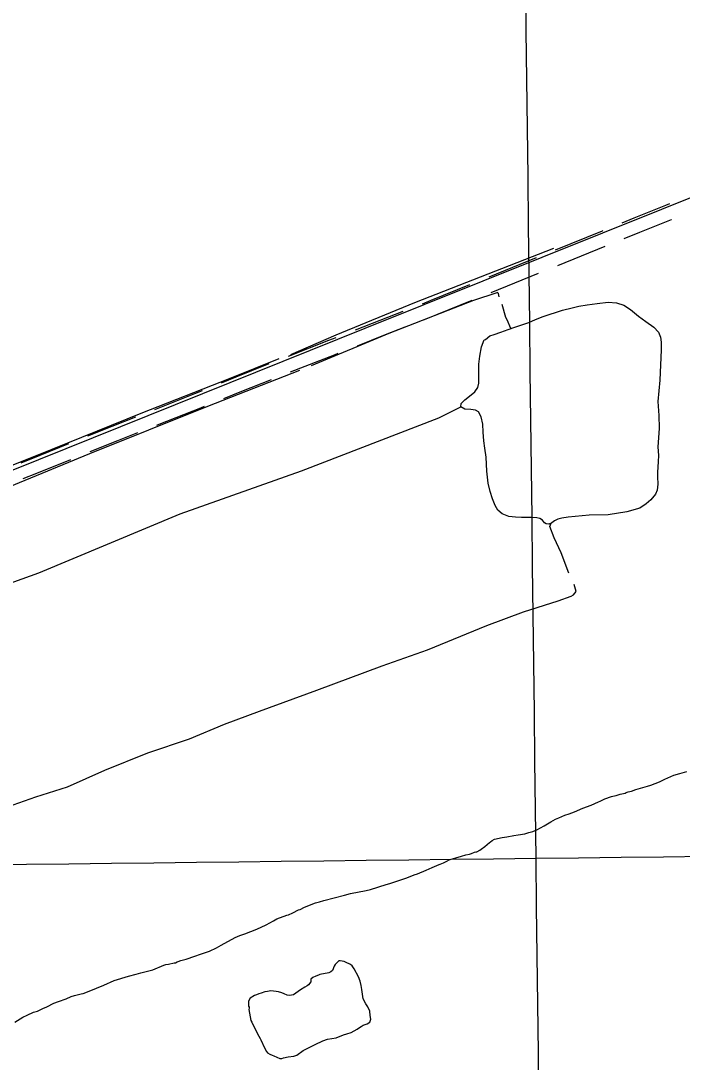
# Model space of a CAD drawing. Extents: x 3694830 to 3732949, y 415201 to 440970.
# Drawn here: x 3708495 to 3709783, y 432463 to 434490 of the extents above; entities that cross this region are included whole.
import ezdxf

# ---------------------------------------------------------------- set-up
doc = ezdxf.new("R2010")
doc.units = 0
for name, color, linetype in [('V-GRID-MAJR', 7, 'Continuous'), ('V-RIVR-EDGE', 7, 'Continuous'), ('V-ROAD-CNTR', 7, 'Continuous'), ('V-SITE-VEGE', 7, 'Continuous'), ('V-TOPO-SHOR', 7, 'Continuous')]:
    doc.layers.add(name, color=color, linetype=linetype)

msp = doc.modelspace()

# ---------------------------------------------------------------- linework, layer by layer
at = {"layer": 'V-GRID-MAJR'}
for points in [[(3709640.947, 420742.549), (3709569.5810000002, 426799.866), (3709498.1780000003, 432860.268), (3709426.776, 438920.675), (3709426.74, 438923.75200000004)], [(3698914.333, 432737.11), (3704206.2600000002, 432798.304), (3709498.1780000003, 432860.268), (3714790.0870000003, 432923.001), (3720081.987, 432986.504), (3725373.878, 433050.776), (3730665.759, 433115.819), (3730665.7600000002, 433115.819)]]:
    msp.add_spline(points, degree=3, dxfattribs=at)
at = {"layer": 'V-RIVR-EDGE'}
msp.add_spline([(3709416.4086940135, 438923.6291086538), (3709424.1988316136, 438904.773695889), (3709441.498636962, 438869.1463758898), (3709450.7660893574, 438855.7792566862), (3709471.7321975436, 438831.06085562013), (3709491.087835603, 438809.1770253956), (3709508.821004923, 438785.2753580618), (3709539.0005717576, 438725.3540020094), (3709552.28670034, 438701.86770073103), (3709586.928306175, 438647.59648856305), (3709593.765555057, 438632.61789934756), (3709609.475887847, 438608.31686410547), (3709646.122332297, 438547.166407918), (3709660.20819658, 438520.03880090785), (3709671.883855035, 438499.3870704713), (3709677.9163687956, 438486.02795034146), (3709685.161984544, 438472.6658305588), (3709701.6760525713, 438446.3409589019), (3709741.55843554, 438385.58687097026), (3709764.533381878, 438355.60669520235), (3709775.0079369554, 438339.81037237), (3709795.1513121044, 438309.4328284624), (3709809.2401760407, 438283.5183234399), (3709836.622167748, 438236.9480884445), (3709866.8267316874, 438187.1359156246), (3709888.979944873, 438151.90096434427), (3709906.3017476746, 438125.1697255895), (3709922.819815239, 438100.46232324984), (3709934.914839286, 438085.8751028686), (3709970.7825456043, 438036.85766632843), (3709995.37496126, 438006.87349102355), (3710014.7305993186, 437984.9896607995), (3710041.3408520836, 437953.3830167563), (3710062.3089600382, 437929.4733503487), (3710132.4938955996, 437858.5350878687), (3710157.4956780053, 437830.571749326), (3710170.801804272, 437815.1727946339), (3710191.371544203, 437793.6903320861), (3710222.8402042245, 437764.4978934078), (3710249.054088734, 437736.12718788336), (3710268.416725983, 437717.07392896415), (3710289.7782025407, 437688.71522204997), (3710309.527209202, 437662.3823513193), (3710331.6944207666, 437632.8085426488), (3710343.3860773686, 437618.626689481), (3710343.7744465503, 437612.1558123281), (3710342.5193494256, 437595.1753841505), (3710341.6906170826, 437587.0900373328), (3710344.086824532, 437574.95301814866), (3710349.3166029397, 437564.02210176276), (3710357.3809521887, 437554.7016555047), (3710372.310547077, 437541.7249052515), (3710390.859450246, 437520.6518094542), (3710416.2765987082, 437497.13551164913), (3710444.9316854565, 437474.8243167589), (3710461.870118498, 437456.5857918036), (3710478.796552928, 437433.4948588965), (3710492.1126780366, 437422.13957749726), (3710505.42980303, 437411.18866342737), (3710519.5466637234, 437396.596443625), (3710538.4989343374, 437375.11798061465), (3710572.3807998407, 437340.6627673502), (3710589.7046024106, 437314.74026325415), (3710598.9670553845, 437299.3513074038), (3710610.6637114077, 437287.1912908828), (3710630.424716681, 437265.71082810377), (3710667.12815453, 437227.6093096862), (3710694.9645077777, 437201.25644127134), (3710719.984288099, 437180.5717146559), (3710742.5838637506, 437162.31919132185), (3710763.1646024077, 437145.28476939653), (3710783.344973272, 437129.8688166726), (3710806.3649144, 437118.08517072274), (3710826.961651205, 437107.5206260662), (3710844.318449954, 437094.9422438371), (3710865.3005562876, 437076.6937200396), (3710879.819784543, 437061.2917656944), (3710892.7235432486, 437046.7025455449), (3710907.6561377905, 437034.93889727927), (3710922.9910998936, 437022.3655144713), (3710947.599513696, 436998.85121643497), (3710956.481596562, 436993.1680763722), (3710973.4230292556, 436976.14265340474), (3710992.783666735, 436956.2806598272), (3711016.176978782, 436931.96062678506), (3711039.5652914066, 436905.6187570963), (3711072.625423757, 436865.90876831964), (3711081.484509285, 436850.9251796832), (3711083.076981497, 436840.8119969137), (3711081.4325153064, 436829.8980785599), (3711079.3936806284, 436823.0288333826), (3711079.379682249, 436817.3676907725), (3711081.7798892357, 436806.8481409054), (3711087.8224018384, 436797.53269406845), (3711088.6101389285, 436789.0389803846), (3711091.814081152, 436776.4955941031), (3711098.2539618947, 436764.3485760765), (3711106.727677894, 436757.0489665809), (3711115.204393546, 436750.96245907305), (3711118.014967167, 436742.86811329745), (3711119.2020721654, 436732.3515630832), (3711119.1750752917, 436721.4336451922), (3711123.9894876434, 436706.0556880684), (3711132.051837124, 436695.92650715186), (3711146.563066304, 436677.2896141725), (3711154.6214162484, 436665.5429639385), (3711168.321911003, 436646.0993360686), (3711177.969733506, 436623.02640107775), (3711181.5620449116, 436604.0121376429), (3711185.97109005, 436588.23081307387), (3711194.825176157, 436571.2253877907), (3711219.4165919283, 436540.83684515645), (3711231.9059844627, 436522.2049515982), (3711251.2626224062, 436500.7254887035), (3711276.667772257, 436472.3567829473), (3711302.06392315, 436440.34877122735), (3711327.076704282, 436416.8334733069), (3711345.2332387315, 436400.6137853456), (3711358.555363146, 436391.684707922), (3711362.599036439, 436391.6747090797), (3711365.0292399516, 436393.2861790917), (3711367.0570759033, 436395.70738364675), (3711360.219827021, 436410.68597286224), (3711348.954535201, 436433.7629073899), (3711348.5551672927, 436435.7857439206), (3711350.185635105, 436441.0385196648), (3711353.4265730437, 436443.4567245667), (3711360.7111842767, 436445.86493062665), (3711370.4100008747, 436443.41472942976), (3711379.6914516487, 436435.7087528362), (3711385.3465949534, 436433.2685504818), (3711393.0295742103, 436433.2495526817), (3711401.930654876, 436435.2493918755), (3711411.2321033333, 436435.6307618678), (3711418.9080834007, 436432.78119276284), (3711433.432311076, 436419.4010750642), (3711452.783949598, 436395.8997755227), (3711476.579629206, 436370.77000793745), (3711503.188882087, 436338.7589965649), (3711528.991400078, 436307.5587196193), (3711539.873322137, 436292.97449889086), (3711550.7562440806, 436278.7946454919), (3711562.456899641, 436268.2520982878), (3711578.5835983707, 436248.8024711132), (3711601.943914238, 436211.13831620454), (3711619.659085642, 436179.9580369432), (3711638.5823596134, 436146.75292138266), (3711647.8398131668, 436129.34212888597), (3711661.950674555, 436112.3237051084), (3711680.103209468, 436094.48654782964), (3711699.4598474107, 436073.0070849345), (3711711.151504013, 436058.8252317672), (3711730.8985109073, 436031.68362637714), (3711750.261148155, 436012.63036745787), (3711780.508707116, 435980.2059897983), (3711801.8701836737, 435951.84728288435), (3711825.6408661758, 435916.60833206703), (3711836.9131571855, 435896.3619688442), (3711875.59743643, 435841.6763905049), (3711900.1688545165, 435803.2005012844), (3711927.9632126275, 435759.86420503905), (3711955.73657317, 435708.0361948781), (3711962.5618234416, 435688.205197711), (3711968.5933373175, 435674.4417102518), (3711979.0558937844, 435653.7929794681), (3711993.17075471, 435638.3920250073), (3712013.346126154, 435620.954235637), (3712024.242046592, 435612.0311575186), (3712033.920865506, 435601.493609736), (3712046.415257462, 435584.88355282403), (3712059.706385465, 435563.41908819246), (3712069.369206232, 435546.4116631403), (3712083.075700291, 435529.39423924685), (3712097.180562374, 435509.9496114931), (3712116.958565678, 435495.34339331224), (3712130.686057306, 435486.81768333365), (3712141.571978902, 435473.85093192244), (3712168.5875988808, 435442.64765532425), (3712171.40017227, 435435.3620442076), (3712183.087829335, 435419.5627217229), (3712199.6238948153, 435402.1339313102), (3712223.8329407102, 435380.64246980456), (3712242.787211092, 435359.97274145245), (3712257.297440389, 435340.93148114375), (3712270.9899360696, 435318.25291463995), (3712283.081960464, 435302.4525922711), (3712301.62086479, 435277.3358231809), (3712346.382652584, 435227.48765452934), (3712366.5320270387, 435199.5363145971), (3712381.439624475, 435177.66348309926), (3712398.7734258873, 435155.78465229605), (3712416.9119624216, 435132.2863524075), (3712436.612974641, 435086.5438498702), (3712455.538248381, 435054.1474689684), (3712466.4151710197, 435037.5414115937), (3712488.9957488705, 435011.60590900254), (3712512.7904285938, 434986.07177408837), (3712546.2739260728, 434954.04376468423), (3712574.5146466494, 434927.6898963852), (3712607.1664121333, 434886.36343817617), (3712630.953092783, 434857.5943646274), (3712637.809339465, 434850.2987546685), (3712652.7349348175, 434835.7045350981), (3712657.9707125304, 434827.1998226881), (3712659.1638168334, 434819.10947644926), (3712661.5730227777, 434812.2292325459), (3712661.959392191, 434804.94962073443), (3712668.8156388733, 434797.65401077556), (3712682.5201331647, 434779.8278522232), (3712700.6606694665, 434757.138286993), (3712724.0369834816, 434725.94400935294), (3712742.580887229, 434702.8490769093), (3712756.2873812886, 434685.83165301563), (3712784.543100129, 434665.54329465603), (3712804.328102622, 434653.76764777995), (3712827.347043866, 434641.579634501), (3712857.6255992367, 434621.6906440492), (3712868.5125207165, 434609.1282599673), (3712884.648218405, 434593.31793875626), (3712899.980180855, 434579.5314539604), (3712922.180388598, 434563.30176715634), (3712941.5500250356, 434547.07907954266), (3712958.0810910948, 434527.6284524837), (3712978.245463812, 434505.74262249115), (3712995.1928958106, 434491.1434034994), (3713016.172002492, 434471.68177771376), (3713032.291702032, 434449.4015792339), (3713043.3570858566, 434433.4553886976)], degree=3, dxfattribs=at)
at = {"layer": 'V-ROAD-CNTR'}
for p, q in [((3709632.283765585, 434050.57960211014), (3709539.623905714, 434012.975364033)), ((3709498.548211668, 434028.6819394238), (3709405.8883520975, 433991.0777014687)), ((3709502.5599617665, 433997.933668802), (3709409.9001018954, 433960.32943072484))]:
    msp.add_line(p, q, dxfattribs=at)
for points in [[(3710019.4949220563, 434194.33458548), (3709971.954017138, 434214.87554439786), (3709164.880631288, 433891.27019160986), (3708212.8075354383, 433508.16095782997), (3708137.962685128, 433478.11601792)], [(3709758.102974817, 434133.70269884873), (3709750.0127537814, 434130.45316699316), (3709688.397580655, 434105.6280536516), (3709665.356746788, 434096.31501963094)], [(3709762.1042430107, 434102.9803189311), (3709761.2092462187, 434102.62083300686), (3709699.6244193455, 434077.80794634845), (3709669.364584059, 434065.5770142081)], [(3709628.2728033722, 434081.3258040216), (3709626.8110995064, 434080.7349878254), (3709535.612155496, 434043.7236346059)], [(3709368.82440827, 433976.0360062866), (3709293.25255845, 433945.3666113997), (3709276.081536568, 433938.6421012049)], [(3709372.8361579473, 433945.2877354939), (3709304.3634415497, 433917.49938860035), (3709280.058794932, 433907.9812105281)], [(3709238.83753918, 433924.0566186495), (3709193.6571795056, 433906.36310038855), (3709145.712918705, 433887.6266773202)], [(3709242.814791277, 433893.39572551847), (3709204.586820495, 433878.4248996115), (3709149.688042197, 433856.9706792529)], [(3709108.4575553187, 433873.06743209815), (3709093.9503424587, 433867.3980720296), (3709015.295198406, 433836.7270762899)], [(3709112.432678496, 433842.411433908), (3709104.8596575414, 433839.4519279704), (3709019.2682109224, 433806.0761719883)], [(3708978.1006767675, 433822.0142118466), (3708913.7564862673, 433796.0841047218), (3708885.31342946, 433784.7319220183)], [(3708982.105451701, 433791.2836816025), (3708924.923513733, 433768.23989527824), (3708889.3085742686, 433754.02527332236)], [(3708848.163914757, 433769.9048209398), (3708833.38101668, 433764.0046759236), (3708755.185837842, 433733.098296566)], [(3708852.1590576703, 433739.19817148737), (3708844.45498332, 433736.1233240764), (3708763.8767949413, 433704.27506827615), (3708759.1654320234, 433702.43074462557)], [(3708717.941515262, 433718.50985999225), (3708672.2043800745, 433700.60546977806), (3708625.0322670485, 433681.53135929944)], [(3708721.9181449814, 433687.849814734), (3708683.2956199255, 433672.73053022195), (3708629.0402773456, 433650.79230587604)], [(3708587.9447145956, 433666.54813061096), (3708514.452894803, 433637.0118583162), (3708495.1427160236, 433629.297911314)], [(3708591.9466252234, 433635.8243058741), (3708525.611105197, 433609.16414168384), (3708499.138681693, 433598.5890520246)]]:
    msp.add_lwpolyline(points, dxfattribs=at)
at = {"layer": 'V-SITE-VEGE'}
for points in [[(3708793.417, 432656.721), (3708795.785, 432657.048), (3708799.17, 432658.724), (3708801.2, 432659.05100000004), (3708806.616, 432661.396), (3708817.1040000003, 432664.055), (3708834.0270000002, 432669.728), (3708844.861, 432673.738), (3708862.117, 432679.409), (3708876.003, 432686.108), (3708885.149, 432691.137), (3708912.586, 432705.891), (3708921.3910000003, 432709.909), (3708930.867, 432713.248), (3708954.224, 432722.271), (3708972.8510000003, 432730.979), (3708986.738, 432738.694), (3708993.5130000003, 432742.043), (3709012.807, 432749.397), (3709015.852, 432750.398), (3709024.3170000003, 432754.079), (3709035.833, 432759.77400000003), (3709038.878, 432760.776), (3709047.007, 432764.798), (3709068.6720000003, 432773.492), (3709076.453, 432775.148), (3709084.911, 432777.815), (3709124.835, 432788.12), (3709137.0160000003, 432791.44800000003), (3709167.46, 432797.74), (3709175.578, 432799.733), (3709206.034, 432809.065), (3709213.14, 432811.4), (3709221.261, 432813.395), (3709246.306, 432822.072), (3709260.525, 432827.757), (3709267.294, 432830.094), (3709283.88, 432836.78500000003), (3709296.072, 432842.476), (3709309.276, 432847.82800000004), (3709311.305, 432848.493), (3709317.738, 432851.17), (3709324.1750000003, 432854.523), (3709328.916, 432856.868), (3709332.977, 432858.541), (3709342.113, 432861.205), (3709353.279, 432864.19800000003), (3709361.401, 432866.866), (3709368.504, 432868.189), (3709372.563, 432869.184), (3709378.322, 432871.863), (3709381.0270000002, 432872.529), (3709383.057, 432872.859), (3709388.478, 432876.213), (3709391.525, 432877.89), (3709398.646, 432883.268), (3709407.467, 432891.004), (3709409.501, 432892.34500000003), (3709412.552, 432895.036), (3709417.293, 432897.381), (3709432.1780000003, 432900.699), (3709440.97, 432902.014), (3709454.835, 432904.32), (3709463.629, 432905.971), (3709476.48, 432907.945), (3709483.927, 432910.278), (3709492.0470000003, 432912.608), (3709499.4960000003, 432915.619), (3709514.059, 432923.329), (3709526.597, 432931.386), (3709536.0810000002, 432936.07800000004), (3709542.514, 432939.093), (3709554.364, 432943.773), (3709562.486, 432946.441), (3709573.318, 432950.451), (3709589.231, 432957.48), (3709605.48, 432963.493), (3709619.699, 432969.854), (3709622.7490000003, 432971.529), (3709632.2290000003, 432975.545), (3709644.752, 432980.223), (3709647.8000000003, 432981.224), (3709653.8880000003, 432982.549), (3709662.009, 432984.88), (3709671.481, 432987.207), (3709673.85, 432987.87200000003), (3709677.236, 432989.20900000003), (3709684, 432990.532), (3709692.125, 432993.87700000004), (3709715.47, 433000.537), (3709721.903, 433002.536), (3709738.827, 433008.885), (3709748.987, 433013.91000000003), (3709766.594, 433021.609), (3709778.1, 433025.277), (3709791.973, 433029.272)], [(3708483.02, 432541.45300000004), (3708498.9450000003, 432551.185), (3708507.412, 432555.206), (3708519.602, 432560.559), (3708527.384, 432562.89400000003), (3708537.88, 432567.58), (3708545.669, 432571.264), (3708559.218, 432578.303), (3708568.0160000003, 432581.30700000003), (3708583.2490000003, 432586.98600000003), (3708592.73, 432591), (3708599.1580000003, 432592.999), (3708612.691, 432596.32300000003), (3708616.413, 432596.985), (3708627.92, 432601.329), (3708656.361, 432613.373), (3708676.6750000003, 432622.07300000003), (3708704.423, 432630.742), (3708719.646, 432634.393), (3708728.446, 432637.06), (3708744.347, 432641.385), (3708752.129, 432643.378), (3708773.119, 432652.074), (3708775.151, 432653.081), (3708777.521, 432653.74700000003), (3708782.253, 432654.402), (3708793.417, 432656.721)]]:
    msp.add_lwpolyline(points, dxfattribs=at)
msp.add_lwpolyline([(3708942.651, 432544.22000000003), (3708944.666, 432541.50800000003), (3708948.684, 432533.042), (3708958.066, 432514.07800000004), (3708961.089, 432509.332), (3708962.4280000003, 432506.623), (3708969.4590000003, 432491.048), (3708973.483, 432483.933), (3708975.501, 432481.559), (3708979.883, 432478.838), (3708984.268, 432476.792), (3708987.305, 432475.764), (3708999.448, 432470.642), (3709002.829, 432470.62700000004), (3709006.213, 432471.62700000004), (3709015.685, 432473.951), (3709026.504, 432475.25800000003), (3709032.259, 432477.261), (3709044.801, 432485.993), (3709068.171, 432498.06), (3709082.734, 432505.09500000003), (3709091.872, 432508.435), (3709100.324, 432509.412), (3709108.7800000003, 432511.067), (3709123.336, 432516.412), (3709129.764, 432518.413), (3709138.227, 432521.418), (3709150.082, 432527.789), (3709152.1180000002, 432529.47000000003), (3709157.879, 432533.163), (3709161.605, 432535.174), (3709169.0530000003, 432538.185), (3709174.474, 432541.541), (3709176.188, 432547.278), (3709175.203, 432554.042), (3709174.2260000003, 432562.492), (3709170.884, 432571.297), (3709166.8540000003, 432577.058), (3709161.826, 432586.542), (3709158.862, 432605.14400000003), (3709157.881, 432612.922), (3709155.551, 432621.041), (3709152.2060000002, 432629.505), (3709144.164, 432645.08400000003), (3709140.131, 432650.84500000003), (3709136.762, 432653.227), (3709127.319, 432657.999), (3709124.284, 432659.025), (3709116.5160000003, 432660.409), (3709113.812, 432660.422), (3709106.687, 432653.694), (3709105.319, 432649.981), (3709101.9050000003, 432641.885), (3709098.512, 432639.196), (3709094.791, 432637.521), (3709077.2, 432633.879), (3709074.491, 432632.538), (3709069.416, 432630.871), (3709063.321, 432628.194), (3709059.927, 432624.829), (3709059.565, 432619.761), (3709055.149, 432614.034), (3709052.436, 432611.679), (3709047.6950000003, 432609.33400000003), (3709039.56, 432604.3), (3709026, 432594.558), (3709017.884, 432593.241), (3709013.4930000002, 432593.59500000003), (3709007.423, 432596.66500000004), (3709003.034, 432598.03500000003), (3708996.9620000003, 432600.08900000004), (3708992.235, 432601.124), (3708981.424, 432602.183), (3708974.9990000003, 432601.197), (3708969.924, 432600.204), (3708963.1550000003, 432597.867), (3708958.418, 432596.536), (3708954.017, 432594.527), (3708949.616, 432592.856), (3708941.485, 432588.16000000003), (3708938.418, 432582.09), (3708938.063, 432578.375), (3708938.041, 432572.63), (3708939.382, 432570.594), (3708939.3740000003, 432568.229), (3708938.688, 432566.205)], close=True, dxfattribs=at)
at = {"layer": 'V-TOPO-SHOR'}
for points in [[(3709532.069, 434046.973), (3709261.406, 433940.95), (3709108.594, 433878.404), (3709020.164, 433840.147)], [(3709426.642, 433952.787), (3709425.293, 433958.952), (3709423.245, 433961.01), (3709421.873, 433960.33), (3709376.657, 433945.398), (3709211.52, 433881.51900000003), (3709060.474, 433818.586)], [(3709399.828, 433869.829), (3709408.13, 433876.528), (3709416.423, 433879.50800000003), (3709429.761, 433884.032), (3709443.944, 433889.275), (3709456.801, 433893.922), (3709470.379, 433898.325), (3709483.839, 433902.609), (3709497.182, 433908.336), (3709511.964, 433914.295), (3709549.457, 433926.438), (3709568.319, 433931.18700000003), (3709581.5330000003, 433934.632), (3709597.988, 433937.108), (3709617.205, 433939.813), (3709638.461, 433942.03500000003), (3709654.904, 433940.79000000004), (3709669.06, 433936.668), (3709682.362, 433927.98600000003), (3709697.693, 433915.338), (3709711.589, 433904.375), (3709727.287, 433893.406), (3709736.384, 433884.016), (3709740.4390000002, 433874.279), (3709741.731, 433864.55100000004), (3709741.69, 433849.78500000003), (3709739.1240000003, 433790.846), (3709735.528, 433748.956), (3709737.131, 433721.57800000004), (3709738.143, 433697.445), (3709736.771, 433678.599), (3709735.522, 433660.835), (3709736.3140000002, 433644.264), (3709735.8000000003, 433632.261), (3709735.29, 433621.216), (3709734.782, 433611.734), (3709734.877, 433602.25), (3709735.079, 433588.442), (3709733.846, 433576.80100000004), (3709730.9420000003, 433569.004), (3709721.909, 433557.984), (3709712.6410000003, 433549.966), (3709700.4930000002, 433541.596), (3709674.7800000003, 433534.586), (3709638.2660000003, 433528.446), (3709601.406, 433527.588), (3709560.8170000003, 433524.10000000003), (3709548.447, 433522.093), (3709540.517, 433519.83400000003), (3709534.267, 433517.09), (3709528.612, 433513.02400000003), (3709527.549, 433512.541), (3709523.083, 433510.518), (3709517.561, 433510.653), (3709514.446, 433513.063), (3709510.737, 433517.876), (3709505.824, 433521.13), (3709499.586, 433522.70900000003), (3709490.704, 433523.455), (3709480.978, 433523), (3709470.054, 433523.273), (3709457.811, 433523.787), (3709445.089, 433525.503), (3709432.256, 433530.219), (3709423.8710000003, 433537.568), (3709418.375, 433546.466), (3709413.25, 433559.928), (3709408.487, 433573.62700000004), (3709404.929, 433589.84500000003), (3709402.113, 433613.264), (3709401.11, 433640.639), (3709398.517, 433657.935), (3709396.397, 433672.707), (3709395.003, 433689.038), (3709394.204, 433704.648), (3709391.1240000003, 433719.063), (3709386.2290000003, 433729.16000000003), (3709379.995, 433732.06), (3709371.115, 433733.166), (3709359.591, 433734.038), (3709351.679, 433738.501), (3709352.419, 433744.983), (3709359.4020000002, 433752.407), (3709368.5470000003, 433759.585), (3709378.654, 433767.72000000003), (3709385.039, 433776.106), (3709386.504, 433784.505), (3709386.786, 433799.51300000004), (3709386.727, 433821.484), (3709388.451, 433837.204), (3709391.863, 433855.083), (3709397.184, 433868.756), (3709399.828, 433869.829)], [(3709449.06, 433891.12200000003), (3709441.578, 433908.256), (3709439.537, 433912.368), (3709432.078, 433937.71400000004)], [(3708997.433, 433832.011), (3708900.278, 433793.42600000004), (3708728.285, 433725.457), (3708528.193, 433644.565), (3708326.735, 433565.044), (3708228.736, 433522.879)], [(3709037.739, 433809.188), (3708858.619, 433739.449), (3708628.377, 433647.003), (3708409.096, 433557.26300000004), (3708229.5700000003, 433487.949)], [(3708244.223, 433312.329), (3708325.4250000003, 433342.385), (3708530.048, 433415.36100000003), (3708805.091, 433530.324), (3709041.108, 433614.028), (3709308.549, 433717.114), (3709351.679, 433738.501)], [(3709561.7490000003, 433414.684), (3709546.786, 433454.46400000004), (3709533.165, 433483.963), (3709525.006, 433505.912), (3709527.549, 433512.541)], [(3708315.379, 432899.499), (3708357.22, 432915.826), (3708469.024, 432960.048), (3708523.892, 432979.764), (3708585.611, 432999.462), (3708658.327, 433031.462), (3708742.0100000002, 433065.485), (3708823.6210000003, 433092.664), (3708891.531, 433121.25), (3708959.432, 433146.412), (3709071.2260000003, 433187.21), (3709198.798, 433234.816), (3709286.586, 433266.087), (3709402.509, 433313.039), (3709473.841, 433339.561), (3709541.046, 433361.298), (3709566.42, 433370.135), (3709571.225, 433372.86100000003), (3709576.038, 433379.016), (3709572.65, 433392.729)]]:
    msp.add_lwpolyline(points, dxfattribs=at)

doc.saveas('drawing.dxf')
